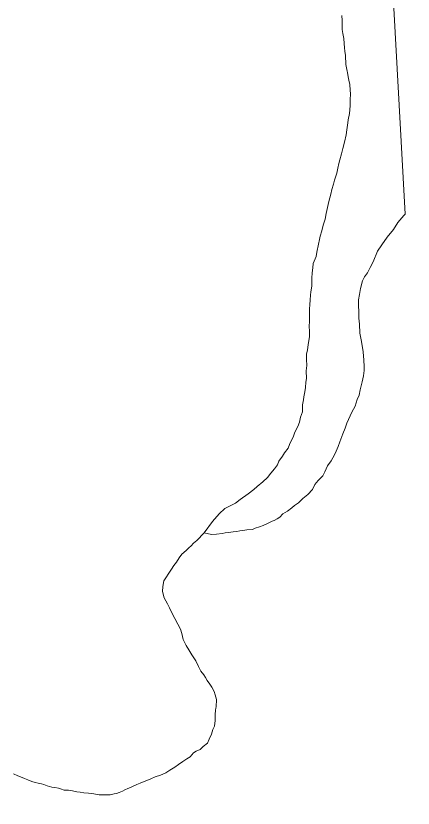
# Model space of a CAD drawing. Extents: x -1643653 to 4543381, y 1624270 to 13878484.
# Drawn here: x 687578 to 688108, y 8954159 to 8955215 of the extents above; entities that cross this region are included whole.
import ezdxf

# ---------------------------------------------------------------- set-up
doc = ezdxf.new("R2010")
doc.units = 0
doc.header["$LTSCALE"] = 200
doc.layers.add('1', color=7, linetype='Continuous', lineweight=13)
doc.layers.add('29', color=7, linetype='Continuous', lineweight=13)

msp = doc.modelspace()

# ---------------------------------------------------------------- linework, layer by layer
at = {"layer": '1', "lineweight": 25}
msp.add_spline([(814781, 9009175.5), (814787.2, 9009173.4), (814796.9, 9009173.4), (814799.4, 9009172.4), (814805.1, 9009174.5), (814805.6, 9009176.5), (814811.7, 9009179.5), (814811.7, 9009179.5), (814801.5, 9009181), (814790.7, 9009181.5), (814784.1, 9009183.1), (814777.4, 9009185.1), (814778.4, 9009175.5)], degree=3, dxfattribs=at)
at = {"layer": '29'}
for points in [[(687843.9, 8955581.6), (687926.9, 8955535.4), (688073.6, 8955386.7), (688097.5, 8954950.6)], [(688013.1, 8955215.5), (688013.5, 8955208.6), (688013.3, 8955202)], [(688013.3, 8955202), (688013.6, 8955196.7), (688014.6, 8955191.5), (688015.5, 8955184.6), (688016.2, 8955178.2), (688016.4, 8955172.5), (688017, 8955167.7), (688017.9, 8955162.2), (688018.5, 8955150.2), (688020.2, 8955141.4), (688020.6, 8955139.3), (688021.7, 8955133.6), (688022.2, 8955129.3), (688023.5, 8955123.3), (688024.2, 8955115.9), (688024.4, 8955111.1), (688024.3, 8955102.9), (688024.3, 8955095), (688023.2, 8955085), (688021.6, 8955076.6), (688020.9, 8955072.3), (688019.7, 8955063.2), (688018.7, 8955056.2), (688016.5, 8955046.5), (688014.5, 8955038.2), (688012.7, 8955031.2), (688010.3, 8955023.1), (688009, 8955018.4), (688007.5, 8955012.1), (688006.3, 8955005.2), (688003.3, 8954996.1), (688002, 8954990.5), (687999.8, 8954983.8), (687998.2, 8954977.3), (687995.8, 8954967.8), (687993.9, 8954959.7), (687992.2, 8954951.7), (687990.7, 8954943.9), (687988.3, 8954936), (687986.4, 8954928.7), (687984, 8954921.3), (687983.1, 8954917), (687981.8, 8954910.6), (687979.9, 8954899.9), (687978.8, 8954894.4), (687974.8, 8954885.1), (687974.2, 8954879.2), (687973.7, 8954872.4), (687973.1, 8954865.3), (687973, 8954855), (687971.5, 8954847.3), (687971.2, 8954842.9), (687970.6, 8954836.6), (687970.5, 8954829.9), (687970, 8954824.4), (687970.1, 8954816.4), (687969.9, 8954808.4), (687969.7, 8954800.8), (687969.8, 8954795.1), (687970, 8954787.8), (687968, 8954776.5), (687967.1, 8954770.1), (687966, 8954764.1), (687966.1, 8954757.1), (687966.2, 8954749), (687965.4, 8954742.1), (687966.1, 8954731.8), (687965, 8954726.8), (687964.5, 8954719.7), (687963.9, 8954713.8), (687962.2, 8954707.4), (687962, 8954703.3), (687960.7, 8954696.6), (687960.4, 8954687.2), (687957.8, 8954680.2), (687956.6, 8954673.4), (687954.2, 8954667.8), (687950.3, 8954660.2), (687948, 8954653.8), (687945.9, 8954649.8), (687943.1, 8954643.9), (687941.3, 8954639.1), (687936.5, 8954632.7), (687933.9, 8954628.4), (687929.1, 8954621.8), (687927.1, 8954616.9), (687923.2, 8954611.4), (687918.2, 8954605.8), (687913.9, 8954599.8), (687907.7, 8954594.2), (687900.3, 8954587.9), (687895.6, 8954583.7), (687888.2, 8954578.3), (687877.3, 8954570.4), (687871.2, 8954565.9), (687863.1, 8954561.9), (687857.2, 8954558.4), (687849.6, 8954551.5), (687840.6, 8954541.2), (687829.5, 8954526)], [(687829.5, 8954526), (687839.2, 8954523.8), (687845.8, 8954524.2), (687853.6, 8954525.3), (687857.3, 8954526), (687861.9, 8954526.7), (687868.3, 8954527.3), (687872.8, 8954527.8), (687877.1, 8954528.9), (687881, 8954529.1), (687886.3, 8954530), (687893.7, 8954530.8), (687897.5, 8954532.5), (687903.1, 8954534.2), (687908, 8954535.9), (687913, 8954538), (687916.4, 8954539.7), (687920.3, 8954541.7), (687922.8, 8954542.7), (687926.7, 8954544.6), (687930.3, 8954547.1), (687934.5, 8954551.5), (687940.7, 8954555), (687946.4, 8954559.3), (687950, 8954562.4), (687955.1, 8954566.2), (687961.1, 8954572), (687967.7, 8954577.1), (687974.1, 8954583.8), (687976.9, 8954590.6), (687981.4, 8954596.1), (687987.7, 8954602.2), (687990.3, 8954607.4), (687993.9, 8954615.3), (687998.9, 8954622.3), (688003.2, 8954629.9), (688005.5, 8954635.1), (688008.1, 8954641.2), (688010.3, 8954647.2), (688014.2, 8954658), (688017.5, 8954665.5), (688019.6, 8954672.2), (688024.1, 8954682.2), (688026.5, 8954687.1), (688030.7, 8954694.7), (688033.5, 8954703.6), (688036, 8954709.4), (688037.3, 8954716.6), (688040.1, 8954727.3), (688041.8, 8954735.2), (688042.9, 8954742.3), (688042.7, 8954747.8), (688042.2, 8954756), (688041.3, 8954767.5), (688039.2, 8954780.9), (688037.1, 8954792.3), (688036.6, 8954804), (688035.9, 8954812.2), (688035.5, 8954820.9), (688035.3, 8954828.8), (688035.2, 8954836.4), (688036.7, 8954843.8), (688037.9, 8954851.8), (688040.5, 8954861.8), (688043.2, 8954867.1), (688047.3, 8954872.6), (688050.7, 8954879.6), (688055, 8954887.2), (688060.6, 8954901.3), (688066.6, 8954909.8), (688073.3, 8954919.9), (688081.9, 8954930.1), (688087.7, 8954939.5), (688095.8, 8954948.8), (688097.5, 8954950.6)], [(688097.5, 8954950.6), (688095.8, 8954948.8), (688087.7, 8954939.5), (688081.9, 8954930.1), (688073.3, 8954919.9), (688066.6, 8954909.8), (688060.6, 8954901.3), (688055, 8954887.2), (688050.7, 8954879.6), (688047.3, 8954872.6), (688043.2, 8954867.1), (688040.5, 8954861.8), (688037.9, 8954851.8), (688036.7, 8954843.8), (688035.2, 8954836.4), (688035.3, 8954828.8), (688035.5, 8954820.9), (688035.9, 8954812.2), (688036.6, 8954804), (688037.1, 8954792.3), (688039.2, 8954780.9), (688041.3, 8954767.5), (688042.2, 8954756), (688042.7, 8954747.8), (688042.9, 8954742.3), (688041.8, 8954735.2), (688040.1, 8954727.3), (688037.3, 8954716.6), (688036, 8954709.4), (688033.5, 8954703.6), (688030.7, 8954694.7), (688026.5, 8954687.1), (688024.1, 8954682.2), (688019.6, 8954672.2), (688017.5, 8954665.5), (688014.2, 8954658), (688010.3, 8954647.2), (688008.1, 8954641.2), (688005.5, 8954635.1), (688003.2, 8954629.9), (687998.9, 8954622.3), (687993.9, 8954615.3), (687990.3, 8954607.4), (687987.7, 8954602.2), (687981.4, 8954596.1), (687976.9, 8954590.6), (687974.1, 8954583.8), (687967.7, 8954577.1), (687961.1, 8954572), (687955.1, 8954566.2), (687950, 8954562.4), (687946.4, 8954559.3), (687940.7, 8954555), (687934.5, 8954551.5), (687930.3, 8954547.1), (687926.7, 8954544.6), (687922.8, 8954542.7), (687920.3, 8954541.7), (687916.4, 8954539.7), (687913, 8954538), (687908, 8954535.9), (687903.1, 8954534.2), (687897.5, 8954532.5), (687893.7, 8954530.8), (687886.3, 8954530), (687881, 8954529.1), (687877.1, 8954528.9), (687872.8, 8954527.8), (687868.3, 8954527.3), (687861.9, 8954526.7), (687857.3, 8954526), (687853.6, 8954525.3), (687845.8, 8954524.2), (687839.2, 8954523.8), (687829.5, 8954526)], [(687794.4, 8954404.6), (687790.3, 8954411.8), (687785.7, 8954420.6), (687783.2, 8954426.2), (687780.4, 8954431.6), (687776.3, 8954439.5), (687773.7, 8954448), (687774.4, 8954454.8), (687775.6, 8954462.1), (687778.2, 8954466.4), (687782.4, 8954472.3), (687785.9, 8954477.7), (687788.8, 8954482.8), (687792.7, 8954487.2), (687796.3, 8954492.8), (687799.8, 8954497.7), (687805.3, 8954502.6), (687809, 8954506), (687812.1, 8954509), (687815, 8954512.2), (687819.8, 8954516.1), (687829.5, 8954526)], [(687829.5, 8954526), (687819.8, 8954516.1), (687815, 8954512.2), (687812.1, 8954509), (687809, 8954506), (687805.3, 8954502.6), (687799.8, 8954497.7), (687796.3, 8954492.8), (687792.7, 8954487.2), (687788.8, 8954482.8), (687785.9, 8954477.7), (687782.4, 8954472.3), (687778.2, 8954466.4), (687775.6, 8954462.1), (687774.4, 8954454.8), (687773.7, 8954448), (687776.3, 8954439.5), (687780.4, 8954431.6), (687783.2, 8954426.2), (687785.7, 8954420.6), (687790.3, 8954411.8), (687794.4, 8954404.6)], [(687575, 8954205), (687580.8, 8954202.3), (687586.7, 8954200.1), (687589.9, 8954198.9), (687594.3, 8954196.9), (687599.8, 8954194.9), (687604.1, 8954193.7), (687608.1, 8954192.5), (687612.3, 8954191.6), (687615.7, 8954190.8), (687620, 8954189), (687626.2, 8954187.4), (687630.4, 8954186.8), (687635.1, 8954186), (687637.8, 8954185.1), (687642.6, 8954183.4), (687648.3, 8954183.1), (687654, 8954182.6), (687659.8, 8954181.1), (687664.2, 8954180.5), (687669, 8954179.8), (687675, 8954179.3), (687678.9, 8954178.8), (687682.3, 8954178.4), (687689.3, 8954177.3), (687693.1, 8954177.2), (687697.4, 8954177), (687704.1, 8954177.2), (687709.5, 8954178.2), (687712.5, 8954178.8), (687716.2, 8954180), (687720.6, 8954182.1), (687723.5, 8954183.7), (687727.8, 8954185.6), (687731.2, 8954187), (687734.8, 8954188.6), (687739.8, 8954190.8), (687744.2, 8954192.8), (687758.4, 8954198.6), (687763.9, 8954201.2), (687771.3, 8954203.5), (687778.1, 8954206.5), (687783.8, 8954210), (687790.3, 8954213.9), (687795.1, 8954217.3), (687801.2, 8954221.5), (687806.2, 8954224.9), (687810.7, 8954227.8), (687815.1, 8954233.1), (687818.8, 8954235.4), (687824.1, 8954237.7), (687828.2, 8954241.5), (687833.7, 8954245.8), (687836.1, 8954251.2), (687839.1, 8954257.9), (687840.9, 8954264), (687843, 8954268.6), (687844.2, 8954276), (687844, 8954283.9), (687844.6, 8954289.9), (687845.2, 8954292.4), (687845.4, 8954294.2), (687845.7, 8954304.3), (687844.3, 8954310.3), (687842.7, 8954314.7), (687839.8, 8954320.4), (687836.8, 8954324.5), (687833.6, 8954329.3), (687831, 8954333.4), (687828.9, 8954336.9), (687825.1, 8954341.9), (687822.1, 8954348.2), (687818.5, 8954355.4), (687813.1, 8954363.7), (687809.1, 8954370.2), (687805.6, 8954376.1), (687801.3, 8954384.2), (687799.6, 8954391.9), (687798, 8954397.9), (687794.4, 8954404.6)], [(687794.4, 8954404.6), (687798, 8954397.9), (687799.6, 8954391.9), (687801.3, 8954384.2), (687805.6, 8954376.1), (687809.1, 8954370.2), (687813.1, 8954363.7), (687818.5, 8954355.4), (687822.1, 8954348.2), (687825.1, 8954341.9), (687828.9, 8954336.9), (687831, 8954333.4), (687833.6, 8954329.3), (687836.8, 8954324.5), (687839.8, 8954320.4), (687842.7, 8954314.7), (687844.3, 8954310.3), (687845.7, 8954304.3), (687845.4, 8954294.2), (687845.2, 8954292.4), (687844.6, 8954289.9), (687844, 8954283.9), (687844.2, 8954276), (687843, 8954268.6), (687840.9, 8954264), (687839.1, 8954257.9), (687836.1, 8954251.2), (687833.7, 8954245.8), (687828.2, 8954241.5), (687824.1, 8954237.7), (687818.8, 8954235.4), (687815.1, 8954233.1), (687810.7, 8954227.8), (687806.2, 8954224.9), (687801.2, 8954221.5), (687795.1, 8954217.3), (687790.3, 8954213.9), (687783.8, 8954210), (687778.1, 8954206.5), (687771.3, 8954203.5), (687763.9, 8954201.2), (687758.4, 8954198.6), (687744.2, 8954192.8), (687739.8, 8954190.8), (687734.8, 8954188.6), (687731.2, 8954187), (687727.8, 8954185.6), (687723.5, 8954183.7), (687720.6, 8954182.1), (687716.2, 8954180), (687712.5, 8954178.8), (687709.5, 8954178.2), (687704.1, 8954177.2), (687697.4, 8954177), (687693.1, 8954177.2), (687689.3, 8954177.3), (687682.3, 8954178.4), (687678.9, 8954178.8), (687675, 8954179.3), (687669, 8954179.8), (687664.2, 8954180.5), (687659.8, 8954181.1), (687654, 8954182.6), (687648.3, 8954183.1), (687642.6, 8954183.4), (687637.8, 8954185.1), (687635.1, 8954186), (687630.4, 8954186.8), (687626.2, 8954187.4), (687620, 8954189), (687615.7, 8954190.8), (687612.3, 8954191.6), (687608.1, 8954192.5), (687604.1, 8954193.7), (687599.8, 8954194.9), (687594.3, 8954196.9), (687589.9, 8954198.9), (687586.7, 8954200.1), (687580.8, 8954202.3), (687575, 8954205)]]:
    msp.add_lwpolyline(points, dxfattribs=at)

doc.saveas('drawing.dxf')
